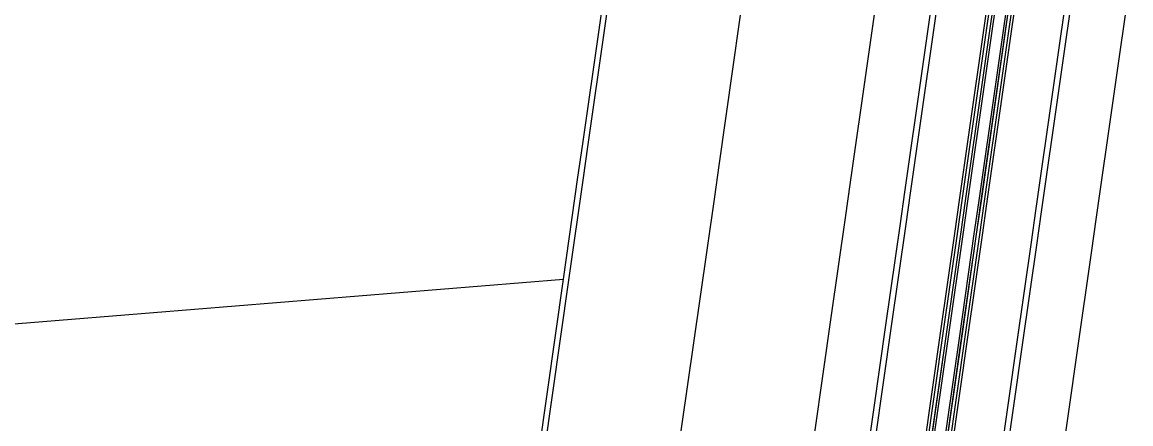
# Model space of a CAD drawing. Extents: x 1797478 to 1804836, y 246529 to 250952.
# Drawn here: x 1797877 to 1797977.4, y 249646.6 to 249683 of the extents above; entities that cross this region are included whole.
import ezdxf

# ---------------------------------------------------------------- set-up
doc = ezdxf.new("R2010")
doc.units = 0
for name, color, linetype in [('1', 7, 'Continuous'), ('DRAINAGE', 7, 'Continuous'), ('EDPV-LINE', 7, 'Continuous'), ('LIMT-CSLINE', 7, 'Continuous'), ('SHDR-UPAV', 7, 'Continuous')]:
    doc.layers.add(name, color=color, linetype=linetype)

msp = doc.modelspace()

# ---------------------------------------------------------------- linework, layer by layer
for points in [[(1797895.5, 249446.21), (1797899.03, 249470.96), (1797899.55, 249474.59), (1797902.57, 249495.71), (1797906.11, 249520.46), (1797909.64, 249545.2), (1797913.18, 249569.95), (1797914.64, 249580.16), (1797916.28, 249591.65), (1797916.72, 249594.7), (1797920.26, 249619.45), (1797923.8, 249644.2), (1797926.01, 249659.71), (1797927.33, 249668.95), (1797927.74, 249671.76), (1797930.87, 249693.69)], [(1797896, 249446.14), (1797899.54, 249470.89), (1797900.06, 249474.52), (1797903.08, 249495.64), (1797906.61, 249520.38), (1797910.15, 249545.13), (1797913.68, 249569.88), (1797915.14, 249580.09), (1797916.79, 249591.58), (1797917.22, 249594.63), (1797920.76, 249619.38), (1797924.29, 249644.13), (1797926.51, 249659.64), (1797927.83, 249668.88), (1797928.23, 249671.69), (1797931.37, 249693.62)], [(1797896, 249446.14), (1797899.54, 249470.89), (1797900.06, 249474.52), (1797903.08, 249495.64), (1797906.61, 249520.38), (1797910.15, 249545.13), (1797913.68, 249569.88), (1797915.14, 249580.09), (1797916.79, 249591.58), (1797917.22, 249594.63), (1797920.76, 249619.38), (1797924.29, 249644.13), (1797926.51, 249659.64), (1797927.83, 249668.88), (1797928.23, 249671.69), (1797931.37, 249693.62)], [(1797879.59, 249246.45), (1797883.13, 249271.2), (1797886.67, 249295.95), (1797890.2, 249320.7), (1797893.74, 249345.45), (1797897.27, 249370.19), (1797900.81, 249394.94), (1797904.35, 249419.69), (1797907.88, 249444.44), (1797911.42, 249469.19), (1797911.94, 249472.82), (1797914.96, 249493.94), (1797918.49, 249518.69), (1797922.03, 249543.44), (1797925.56, 249568.18), (1797927.02, 249578.39), (1797928.66, 249589.88), (1797929.1, 249592.93), (1797932.64, 249617.68), (1797936.17, 249642.43), (1797938.39, 249657.94), (1797939.71, 249667.18), (1797940.11, 249669.99), (1797943.24, 249691.93)], [(1797879.59, 249246.45), (1797883.13, 249271.2), (1797886.67, 249295.95), (1797890.2, 249320.7), (1797893.74, 249345.45), (1797897.27, 249370.19), (1797900.81, 249394.94), (1797904.35, 249419.69), (1797907.88, 249444.44), (1797911.42, 249469.19), (1797911.94, 249472.82), (1797914.96, 249493.94), (1797918.49, 249518.69), (1797922.03, 249543.44), (1797925.56, 249568.18), (1797927.02, 249578.39), (1797928.66, 249589.88), (1797929.1, 249592.93), (1797932.64, 249617.68), (1797936.17, 249642.43), (1797938.39, 249657.94), (1797939.71, 249667.18), (1797940.11, 249669.99), (1797943.24, 249691.93)], [(1797879.59, 249246.45), (1797883.13, 249271.2), (1797886.67, 249295.95), (1797890.2, 249320.7), (1797893.74, 249345.45), (1797897.27, 249370.19), (1797900.81, 249394.94), (1797904.35, 249419.69), (1797907.88, 249444.44), (1797911.42, 249469.19), (1797911.94, 249472.82), (1797914.96, 249493.94), (1797918.49, 249518.69), (1797922.03, 249543.44), (1797925.56, 249568.18), (1797927.02, 249578.39), (1797928.66, 249589.88), (1797929.1, 249592.93), (1797932.64, 249617.68), (1797936.17, 249642.43), (1797938.39, 249657.94), (1797939.71, 249667.18), (1797940.11, 249669.99), (1797943.24, 249691.93)], [(1797879.59, 249246.45), (1797883.13, 249271.2), (1797886.67, 249295.95), (1797890.2, 249320.7), (1797893.74, 249345.45), (1797897.27, 249370.19), (1797900.81, 249394.94), (1797904.35, 249419.69), (1797907.88, 249444.44), (1797911.42, 249469.19), (1797911.94, 249472.82), (1797914.96, 249493.94), (1797918.49, 249518.69), (1797922.03, 249543.44), (1797925.56, 249568.18), (1797927.02, 249578.39), (1797928.66, 249589.88), (1797929.1, 249592.93), (1797932.64, 249617.68), (1797936.17, 249642.43), (1797938.39, 249657.94), (1797939.71, 249667.18), (1797940.11, 249669.99), (1797943.24, 249691.93)], [(1797891.47, 249244.75), (1797895.01, 249269.5), (1797898.55, 249294.25), (1797902.08, 249319), (1797905.62, 249343.75), (1797909.15, 249368.5), (1797912.69, 249393.25), (1797916.23, 249417.99), (1797919.76, 249442.74), (1797923.3, 249467.49), (1797923.82, 249471.12), (1797926.83, 249492.24), (1797930.37, 249516.99), (1797933.91, 249541.74), (1797937.44, 249566.49), (1797938.9, 249576.69), (1797940.54, 249588.19), (1797940.98, 249591.23), (1797944.52, 249615.98), (1797948.05, 249640.73), (1797950.27, 249656.24), (1797951.59, 249665.48), (1797951.99, 249668.29), (1797955.12, 249690.23)], [(1797891.47, 249244.75), (1797895.01, 249269.5), (1797898.55, 249294.25), (1797902.08, 249319), (1797905.62, 249343.75), (1797909.15, 249368.5), (1797912.69, 249393.25), (1797916.23, 249417.99), (1797919.76, 249442.74), (1797923.3, 249467.49), (1797923.82, 249471.12), (1797926.83, 249492.24), (1797930.37, 249516.99), (1797933.91, 249541.74), (1797937.44, 249566.49), (1797938.9, 249576.69), (1797940.54, 249588.19), (1797940.98, 249591.23), (1797944.52, 249615.98), (1797948.05, 249640.73), (1797950.27, 249656.24), (1797951.59, 249665.48), (1797951.99, 249668.29), (1797955.12, 249690.23)], [(1797891.47, 249244.75), (1797895.01, 249269.5), (1797898.55, 249294.25), (1797902.08, 249319), (1797905.62, 249343.75), (1797909.15, 249368.5), (1797912.69, 249393.25), (1797916.23, 249417.99), (1797919.76, 249442.74), (1797923.3, 249467.49), (1797923.82, 249471.12), (1797926.83, 249492.24), (1797930.37, 249516.99), (1797933.91, 249541.74), (1797937.44, 249566.49), (1797938.9, 249576.69), (1797940.54, 249588.19), (1797940.98, 249591.23), (1797944.52, 249615.98), (1797948.05, 249640.73), (1797950.27, 249656.24), (1797951.59, 249665.48), (1797951.99, 249668.29), (1797955.12, 249690.23)], [(1797891.47, 249244.75), (1797895.01, 249269.5), (1797898.55, 249294.25), (1797902.08, 249319), (1797905.62, 249343.75), (1797909.15, 249368.5), (1797912.69, 249393.25), (1797916.23, 249417.99), (1797919.76, 249442.74), (1797923.3, 249467.49), (1797923.82, 249471.12), (1797926.83, 249492.24), (1797930.37, 249516.99), (1797933.91, 249541.74), (1797937.44, 249566.49), (1797938.9, 249576.69), (1797940.54, 249588.19), (1797940.98, 249591.23), (1797944.52, 249615.98), (1797948.05, 249640.73), (1797950.27, 249656.24), (1797951.59, 249665.48), (1797951.99, 249668.29), (1797955.12, 249690.23)], [(1797896.42, 249244.05), (1797899.96, 249268.8), (1797903.5, 249293.54), (1797907.03, 249318.29), (1797910.57, 249343.04), (1797914.1, 249367.79), (1797917.64, 249392.54), (1797921.18, 249417.29), (1797924.71, 249442.04), (1797928.25, 249466.78), (1797928.77, 249470.41), (1797931.78, 249491.53), (1797935.32, 249516.28), (1797938.86, 249541.03), (1797942.39, 249565.78), (1797943.85, 249575.98), (1797945.49, 249587.48), (1797945.93, 249590.53), (1797949.47, 249615.28), (1797953, 249640.03), (1797955.22, 249655.54), (1797956.54, 249664.77), (1797956.94, 249667.58), (1797960.07, 249689.52)], [(1797896.94, 249243.97), (1797900.47, 249268.72), (1797904.01, 249293.47), (1797907.55, 249318.22), (1797911.08, 249342.97), (1797914.62, 249367.72), (1797918.16, 249392.46), (1797921.69, 249417.21), (1797925.23, 249441.96), (1797928.76, 249466.71), (1797929.28, 249470.34), (1797932.3, 249491.46), (1797935.84, 249516.21), (1797939.37, 249540.96), (1797942.91, 249565.71), (1797944.37, 249575.91), (1797946.01, 249587.41), (1797946.44, 249590.45), (1797949.98, 249615.2), (1797953.52, 249639.95), (1797955.73, 249655.46), (1797957.05, 249664.7), (1797957.45, 249667.51), (1797960.59, 249689.45)], [(1797901.62, 249243.3), (1797905.16, 249268.05), (1797908.69, 249292.8), (1797912.23, 249317.55), (1797915.76, 249342.3), (1797919.3, 249367.05), (1797922.84, 249391.8), (1797926.37, 249416.54), (1797929.91, 249441.29), (1797933.45, 249466.04), (1797933.96, 249469.67), (1797936.98, 249490.79), (1797940.52, 249515.54), (1797944.05, 249540.29), (1797947.59, 249565.04), (1797949.05, 249575.24), (1797950.69, 249586.74), (1797951.12, 249589.79), (1797954.66, 249614.53), (1797958.19, 249639.28), (1797960.4, 249654.8), (1797961.72, 249664.03), (1797962.12, 249666.84), (1797965.25, 249688.78)], [(1797901.91, 249243.26), (1797905.45, 249268.01), (1797908.98, 249292.76), (1797912.52, 249317.51), (1797916.05, 249342.26), (1797919.59, 249367.01), (1797923.13, 249391.75), (1797926.66, 249416.5), (1797930.2, 249441.25), (1797933.73, 249466), (1797934.25, 249469.63), (1797937.27, 249490.75), (1797940.81, 249515.5), (1797944.34, 249540.25), (1797947.88, 249565), (1797949.34, 249575.2), (1797950.98, 249586.69), (1797951.42, 249589.74), (1797954.95, 249614.49), (1797958.49, 249639.24), (1797960.7, 249654.75), (1797962.02, 249663.99), (1797962.43, 249666.8), (1797965.56, 249688.74)], [(1797901.92, 249243.26), (1797905.45, 249268.01), (1797908.99, 249292.76), (1797912.53, 249317.51), (1797916.06, 249342.26), (1797919.6, 249367), (1797923.13, 249391.75), (1797926.67, 249416.5), (1797930.21, 249441.25), (1797933.74, 249466), (1797934.26, 249469.63), (1797937.28, 249490.75), (1797940.82, 249515.5), (1797944.35, 249540.25), (1797947.89, 249564.99), (1797949.35, 249575.2), (1797950.99, 249586.69), (1797951.42, 249589.74), (1797954.95, 249614.49), (1797958.48, 249639.24), (1797960.7, 249654.75), (1797962.02, 249663.99), (1797962.42, 249666.8), (1797965.55, 249688.74)], [(1797902.12, 249243.23), (1797905.65, 249267.98), (1797909.19, 249292.73), (1797912.72, 249317.48), (1797916.26, 249342.23), (1797919.8, 249366.98), (1797923.33, 249391.73), (1797926.87, 249416.47), (1797930.4, 249441.22), (1797933.94, 249465.97), (1797934.46, 249469.6), (1797937.48, 249490.72), (1797941.01, 249515.47), (1797944.55, 249540.22), (1797948.09, 249564.97), (1797949.54, 249575.17), (1797951.19, 249586.67), (1797951.62, 249589.71), (1797955.16, 249614.46), (1797958.69, 249639.21), (1797960.91, 249654.72), (1797962.23, 249663.96), (1797962.63, 249666.77), (1797965.77, 249688.71)], [(1797903.11, 249243.09), (1797906.64, 249267.84), (1797910.18, 249292.59), (1797913.71, 249317.34), (1797917.25, 249342.09), (1797920.79, 249366.84), (1797924.32, 249391.58), (1797927.86, 249416.33), (1797931.39, 249441.08), (1797934.93, 249465.83), (1797935.45, 249469.46), (1797938.47, 249490.58), (1797942, 249515.33), (1797945.54, 249540.08), (1797949.08, 249564.82), (1797950.53, 249575.03), (1797952.18, 249586.52), (1797952.61, 249589.57), (1797956.15, 249614.32), (1797959.68, 249639.07), (1797961.9, 249654.58), (1797963.22, 249663.82), (1797963.62, 249666.63), (1797966.76, 249688.57)], [(1797903.3, 249243.06), (1797906.84, 249267.81), (1797910.38, 249292.56), (1797913.91, 249317.31), (1797917.45, 249342.06), (1797920.98, 249366.81), (1797924.52, 249391.56), (1797928.06, 249416.3), (1797931.59, 249441.05), (1797935.13, 249465.8), (1797935.65, 249469.43), (1797938.66, 249490.55), (1797942.2, 249515.3), (1797945.74, 249540.05), (1797949.27, 249564.8), (1797950.73, 249575), (1797952.37, 249586.5), (1797952.81, 249589.54), (1797956.35, 249614.29), (1797959.88, 249639.04), (1797962.1, 249654.55), (1797963.42, 249663.79), (1797963.82, 249666.6), (1797966.95, 249688.54)], [(1797903.31, 249243.06), (1797906.85, 249267.81), (1797910.38, 249292.56), (1797913.92, 249317.31), (1797917.46, 249342.06), (1797920.99, 249366.81), (1797924.53, 249391.55), (1797928.06, 249416.3), (1797931.6, 249441.05), (1797935.14, 249465.8), (1797935.66, 249469.43), (1797938.67, 249490.55), (1797942.21, 249515.3), (1797945.75, 249540.05), (1797949.28, 249564.79), (1797950.74, 249575), (1797952.38, 249586.49), (1797952.82, 249589.54), (1797956.35, 249614.29), (1797959.89, 249639.04), (1797962.11, 249654.55), (1797963.43, 249663.79), (1797963.83, 249666.6), (1797966.96, 249688.54)], [(1797903.6, 249243.02), (1797907.14, 249267.77), (1797910.67, 249292.52), (1797914.21, 249317.27), (1797917.74, 249342.02), (1797921.28, 249366.76), (1797924.82, 249391.51), (1797928.35, 249416.26), (1797931.89, 249441.01), (1797935.43, 249465.76), (1797935.94, 249469.39), (1797938.96, 249490.51), (1797942.5, 249515.26), (1797946.03, 249540), (1797949.57, 249564.75), (1797951.03, 249574.96), (1797952.67, 249586.45), (1797953.11, 249589.5), (1797956.64, 249614.25), (1797960.18, 249639), (1797962.4, 249654.51), (1797963.71, 249663.75), (1797964.12, 249666.56), (1797967.25, 249688.5)], [(1797908.28, 249242.35), (1797911.82, 249267.1), (1797915.35, 249291.85), (1797918.89, 249316.6), (1797922.43, 249341.35), (1797925.96, 249366.1), (1797929.5, 249390.84), (1797933.03, 249415.59), (1797936.57, 249440.34), (1797940.11, 249465.09), (1797940.63, 249468.72), (1797943.64, 249489.84), (1797947.18, 249514.59), (1797950.72, 249539.34), (1797954.25, 249564.08), (1797955.71, 249574.29), (1797957.35, 249585.78), (1797957.79, 249588.83), (1797961.32, 249613.58), (1797964.86, 249638.33), (1797967.08, 249653.84), (1797968.4, 249663.08), (1797968.8, 249665.89), (1797971.93, 249687.83)], [(1797908.8, 249242.28), (1797912.33, 249267.03), (1797915.87, 249291.78), (1797919.41, 249316.52), (1797922.94, 249341.27), (1797926.48, 249366.02), (1797930.01, 249390.77), (1797933.55, 249415.52), (1797937.09, 249440.27), (1797940.62, 249465.02), (1797941.14, 249468.65), (1797944.16, 249489.77), (1797947.7, 249514.51), (1797951.23, 249539.26), (1797954.77, 249564.01), (1797956.23, 249574.22), (1797957.87, 249585.71), (1797958.3, 249588.76), (1797961.84, 249613.51), (1797965.38, 249638.26), (1797967.59, 249653.77), (1797968.91, 249663.01), (1797969.31, 249665.82), (1797972.45, 249687.75)], [(1797913.75, 249241.57), (1797917.28, 249266.32), (1797920.82, 249291.07), (1797924.36, 249315.82), (1797927.89, 249340.57), (1797931.43, 249365.31), (1797934.96, 249390.06), (1797938.5, 249414.81), (1797942.04, 249439.56), (1797945.57, 249464.31), (1797946.09, 249467.94), (1797949.11, 249489.06), (1797952.64, 249513.81), (1797956.18, 249538.56), (1797959.72, 249563.3), (1797961.18, 249573.51), (1797962.82, 249585), (1797963.25, 249588.05), (1797966.79, 249612.8), (1797970.33, 249637.55), (1797972.54, 249653.06), (1797973.86, 249662.3), (1797974.26, 249665.11), (1797977.4, 249687.05)], [(1797913.75, 249241.57), (1797917.28, 249266.32), (1797920.82, 249291.07), (1797924.36, 249315.82), (1797927.89, 249340.57), (1797931.43, 249365.31), (1797934.96, 249390.06), (1797938.5, 249414.81), (1797942.04, 249439.56), (1797945.57, 249464.31), (1797946.09, 249467.94), (1797949.11, 249489.06), (1797952.64, 249513.81), (1797956.18, 249538.56), (1797959.72, 249563.3), (1797961.18, 249573.51), (1797962.82, 249585), (1797963.25, 249588.05), (1797966.79, 249612.8), (1797970.33, 249637.55), (1797972.54, 249653.06), (1797973.86, 249662.3), (1797974.26, 249665.11), (1797977.4, 249687.05)], [(1797913.75, 249241.57), (1797917.28, 249266.32), (1797920.82, 249291.07), (1797924.36, 249315.82), (1797927.89, 249340.57), (1797931.43, 249365.31), (1797934.96, 249390.06), (1797938.5, 249414.81), (1797942.04, 249439.56), (1797945.57, 249464.31), (1797946.09, 249467.94), (1797949.11, 249489.06), (1797952.64, 249513.81), (1797956.18, 249538.56), (1797959.72, 249563.3), (1797961.18, 249573.51), (1797962.82, 249585), (1797963.25, 249588.05), (1797966.79, 249612.8), (1797970.33, 249637.55), (1797972.54, 249653.06), (1797973.86, 249662.3), (1797974.26, 249665.11), (1797977.4, 249687.05)], [(1797913.75, 249241.57), (1797917.28, 249266.32), (1797920.82, 249291.07), (1797924.36, 249315.82), (1797927.89, 249340.57), (1797931.43, 249365.31), (1797934.96, 249390.06), (1797938.5, 249414.81), (1797942.04, 249439.56), (1797945.57, 249464.31), (1797946.09, 249467.94), (1797949.11, 249489.06), (1797952.64, 249513.81), (1797956.18, 249538.56), (1797959.72, 249563.3), (1797961.18, 249573.51), (1797962.82, 249585), (1797963.25, 249588.05), (1797966.79, 249612.8), (1797970.33, 249637.55), (1797972.54, 249653.06), (1797973.86, 249662.3), (1797974.26, 249665.11), (1797977.4, 249687.05)], [(1797913.75, 249241.57), (1797917.28, 249266.32), (1797920.82, 249291.07), (1797924.36, 249315.82), (1797927.89, 249340.57), (1797931.43, 249365.31), (1797934.96, 249390.06), (1797938.5, 249414.81), (1797942.04, 249439.56), (1797945.57, 249464.31), (1797946.09, 249467.94), (1797949.11, 249489.06), (1797952.64, 249513.81), (1797956.18, 249538.56), (1797959.72, 249563.3), (1797961.18, 249573.51), (1797962.82, 249585), (1797963.25, 249588.05), (1797966.79, 249612.8), (1797970.33, 249637.55), (1797972.54, 249653.06), (1797973.86, 249662.3), (1797974.26, 249665.11), (1797977.4, 249687.05)]]:
    msp.add_lwpolyline(points)
at = {"layer": '1'}
msp.add_lwpolyline([(1797879.59, 249246.45), (1797883.13, 249271.2), (1797886.67, 249295.95), (1797890.2, 249320.7), (1797893.74, 249345.45), (1797897.27, 249370.19), (1797900.81, 249394.94), (1797904.35, 249419.69), (1797907.88, 249444.44), (1797911.42, 249469.19), (1797911.94, 249472.82), (1797914.96, 249493.94), (1797918.49, 249518.69), (1797922.03, 249543.44), (1797925.56, 249568.18), (1797927.02, 249578.39), (1797928.66, 249589.88), (1797929.1, 249592.93), (1797932.64, 249617.68), (1797936.17, 249642.43), (1797938.39, 249657.94), (1797939.71, 249667.18), (1797940.11, 249669.99), (1797943.24, 249691.93)], dxfattribs=at)
at = {"layer": 'DRAINAGE'}
for points in [[(1797901.62, 249243.3), (1797905.16, 249268.05), (1797908.69, 249292.8), (1797912.23, 249317.55), (1797915.76, 249342.3), (1797919.3, 249367.05), (1797922.84, 249391.8), (1797926.37, 249416.54), (1797929.91, 249441.29), (1797933.45, 249466.04), (1797933.96, 249469.67), (1797936.98, 249490.79), (1797940.52, 249515.54), (1797944.05, 249540.29), (1797947.59, 249565.04), (1797949.05, 249575.24), (1797950.69, 249586.74), (1797951.12, 249589.79), (1797954.66, 249614.53), (1797958.19, 249639.28), (1797960.4, 249654.8), (1797961.72, 249664.03), (1797962.12, 249666.84), (1797965.25, 249688.78)], [(1797903.6, 249243.02), (1797907.14, 249267.77), (1797910.67, 249292.52), (1797914.21, 249317.27), (1797917.74, 249342.02), (1797921.28, 249366.76), (1797924.82, 249391.51), (1797928.35, 249416.26), (1797931.89, 249441.01), (1797935.43, 249465.76), (1797935.94, 249469.39), (1797938.96, 249490.51), (1797942.5, 249515.26), (1797946.03, 249540), (1797949.57, 249564.75), (1797951.03, 249574.96), (1797952.67, 249586.45), (1797953.11, 249589.5), (1797956.64, 249614.25), (1797960.18, 249639), (1797962.4, 249654.51), (1797963.71, 249663.75), (1797964.12, 249666.56), (1797967.25, 249688.5)]]:
    msp.add_lwpolyline(points, dxfattribs=at)
at = {"layer": 'EDPV-LINE'}
for points in [[(1797896, 249446.14), (1797899.54, 249470.89), (1797900.06, 249474.52), (1797903.08, 249495.64), (1797906.61, 249520.38), (1797910.15, 249545.13), (1797913.68, 249569.88), (1797915.14, 249580.09), (1797916.79, 249591.58), (1797917.22, 249594.63), (1797920.76, 249619.38), (1797924.29, 249644.13), (1797926.51, 249659.64), (1797927.83, 249668.88), (1797928.23, 249671.69), (1797931.37, 249693.62)], [(1797896, 249446.14), (1797899.54, 249470.89), (1797900.06, 249474.52), (1797903.08, 249495.64), (1797906.61, 249520.38), (1797910.15, 249545.13), (1797913.68, 249569.88), (1797915.14, 249580.09), (1797916.79, 249591.58), (1797917.22, 249594.63), (1797920.76, 249619.38), (1797924.29, 249644.13), (1797926.51, 249659.64), (1797927.83, 249668.88), (1797928.23, 249671.69), (1797931.37, 249693.62)], [(1797896, 249446.14), (1797899.54, 249470.89), (1797900.06, 249474.52), (1797903.08, 249495.64), (1797906.61, 249520.38), (1797910.15, 249545.13), (1797913.68, 249569.88), (1797915.14, 249580.09), (1797916.79, 249591.58), (1797917.22, 249594.63), (1797920.76, 249619.38), (1797924.29, 249644.13), (1797926.51, 249659.64), (1797927.83, 249668.88), (1797928.23, 249671.69), (1797931.37, 249693.62)], [(1797891.47, 249244.75), (1797895.01, 249269.5), (1797898.55, 249294.25), (1797902.08, 249319), (1797905.62, 249343.75), (1797909.15, 249368.5), (1797912.69, 249393.25), (1797916.23, 249417.99), (1797919.76, 249442.74), (1797923.3, 249467.49), (1797923.82, 249471.12), (1797926.83, 249492.24), (1797930.37, 249516.99), (1797933.91, 249541.74), (1797937.44, 249566.49), (1797938.9, 249576.69), (1797940.54, 249588.19), (1797940.98, 249591.23), (1797944.52, 249615.98), (1797948.05, 249640.73), (1797950.27, 249656.24), (1797951.59, 249665.48), (1797951.99, 249668.29), (1797955.12, 249690.23)], [(1797891.47, 249244.75), (1797895.01, 249269.5), (1797898.55, 249294.25), (1797902.08, 249319), (1797905.62, 249343.75), (1797909.15, 249368.5), (1797912.69, 249393.25), (1797916.23, 249417.99), (1797919.76, 249442.74), (1797923.3, 249467.49), (1797923.82, 249471.12), (1797926.83, 249492.24), (1797930.37, 249516.99), (1797933.91, 249541.74), (1797937.44, 249566.49), (1797938.9, 249576.69), (1797940.54, 249588.19), (1797940.98, 249591.23), (1797944.52, 249615.98), (1797948.05, 249640.73), (1797950.27, 249656.24), (1797951.59, 249665.48), (1797951.99, 249668.29), (1797955.12, 249690.23)], [(1797901.62, 249243.3), (1797905.16, 249268.05), (1797908.69, 249292.8), (1797912.23, 249317.55), (1797915.76, 249342.3), (1797919.3, 249367.05), (1797922.84, 249391.8), (1797926.37, 249416.54), (1797929.91, 249441.29), (1797933.45, 249466.04), (1797933.96, 249469.67), (1797936.98, 249490.79), (1797940.52, 249515.54), (1797944.05, 249540.29), (1797947.59, 249565.04), (1797949.05, 249575.24), (1797950.69, 249586.74), (1797951.12, 249589.79), (1797954.66, 249614.53), (1797958.19, 249639.28), (1797960.4, 249654.8), (1797961.72, 249664.03), (1797962.12, 249666.84), (1797965.25, 249688.78)], [(1797903.6, 249243.02), (1797907.14, 249267.77), (1797910.67, 249292.52), (1797914.21, 249317.27), (1797917.74, 249342.02), (1797921.28, 249366.76), (1797924.82, 249391.51), (1797928.35, 249416.26), (1797931.89, 249441.01), (1797935.43, 249465.76), (1797935.94, 249469.39), (1797938.96, 249490.51), (1797942.5, 249515.26), (1797946.03, 249540), (1797949.57, 249564.75), (1797951.03, 249574.96), (1797952.67, 249586.45), (1797953.11, 249589.5), (1797956.64, 249614.25), (1797960.18, 249639), (1797962.4, 249654.51), (1797963.71, 249663.75), (1797964.12, 249666.56), (1797967.25, 249688.5)], [(1797913.75, 249241.57), (1797917.28, 249266.32), (1797920.82, 249291.07), (1797924.36, 249315.82), (1797927.89, 249340.57), (1797931.43, 249365.31), (1797934.96, 249390.06), (1797938.5, 249414.81), (1797942.04, 249439.56), (1797945.57, 249464.31), (1797946.09, 249467.94), (1797949.11, 249489.06), (1797952.64, 249513.81), (1797956.18, 249538.56), (1797959.72, 249563.3), (1797961.18, 249573.51), (1797962.82, 249585), (1797963.25, 249588.05), (1797966.79, 249612.8), (1797970.33, 249637.55), (1797972.54, 249653.06), (1797973.86, 249662.3), (1797974.26, 249665.11), (1797977.4, 249687.05)]]:
    msp.add_lwpolyline(points, dxfattribs=at)
at = {"layer": 'LIMT-CSLINE'}
msp.add_lwpolyline([(1797823.86, 249456.45), (1797827.18, 249481.23), (1797827.64, 249484.86), (1797831.18, 249505.91), (1797835.69, 249530.52), (1797840.24, 249555.12), (1797844.34, 249579.79), (1797846.01, 249589.96), (1797847.78, 249601.44), (1797848.25, 249604.48), (1797851.78, 249629.23), (1797855.44, 249653.97), (1797926.01, 249659.71), (1797927.33, 249668.95), (1797927.74, 249671.76), (1797930.87, 249693.69)], dxfattribs=at)
at = {"layer": 'SHDR-UPAV'}
for points in [[(1797901.37, 249243.34), (1797904.91, 249268.09), (1797908.45, 249292.84), (1797911.98, 249317.59), (1797915.52, 249342.33), (1797919.05, 249367.08), (1797922.59, 249391.83), (1797926.13, 249416.58), (1797929.66, 249441.33), (1797933.2, 249466.08), (1797933.72, 249469.71), (1797936.73, 249490.83), (1797940.27, 249515.57), (1797943.81, 249540.32), (1797947.34, 249565.07), (1797948.8, 249575.28), (1797950.44, 249586.77), (1797950.88, 249589.82), (1797954.42, 249614.57), (1797957.95, 249639.32), (1797960.17, 249654.83), (1797961.49, 249664.07), (1797961.89, 249666.88), (1797965.02, 249688.82)], [(1797901.37, 249243.34), (1797904.91, 249268.09), (1797908.45, 249292.84), (1797911.98, 249317.59), (1797915.52, 249342.33), (1797919.05, 249367.08), (1797922.59, 249391.83), (1797926.13, 249416.58), (1797929.66, 249441.33), (1797933.2, 249466.08), (1797933.72, 249469.71), (1797936.73, 249490.83), (1797940.27, 249515.57), (1797943.81, 249540.32), (1797947.34, 249565.07), (1797948.8, 249575.28), (1797950.44, 249586.77), (1797950.88, 249589.82), (1797954.42, 249614.57), (1797957.95, 249639.32), (1797960.17, 249654.83), (1797961.49, 249664.07), (1797961.89, 249666.88), (1797965.02, 249688.82)], [(1797903.85, 249242.99), (1797907.38, 249267.73), (1797910.92, 249292.48), (1797914.46, 249317.23), (1797917.99, 249341.98), (1797921.53, 249366.73), (1797925.06, 249391.48), (1797928.6, 249416.23), (1797932.14, 249440.98), (1797935.67, 249465.72), (1797936.19, 249469.35), (1797939.21, 249490.47), (1797942.75, 249515.22), (1797946.28, 249539.97), (1797949.82, 249564.72), (1797951.28, 249574.92), (1797952.92, 249586.42), (1797953.35, 249589.47), (1797956.89, 249614.22), (1797960.43, 249638.96), (1797962.64, 249654.48), (1797963.96, 249663.71), (1797964.36, 249666.52), (1797967.5, 249688.46)], [(1797903.85, 249242.99), (1797907.38, 249267.73), (1797910.92, 249292.48), (1797914.46, 249317.23), (1797917.99, 249341.98), (1797921.53, 249366.73), (1797925.06, 249391.48), (1797928.6, 249416.23), (1797932.14, 249440.98), (1797935.67, 249465.72), (1797936.19, 249469.35), (1797939.21, 249490.47), (1797942.75, 249515.22), (1797946.28, 249539.97), (1797949.82, 249564.72), (1797951.28, 249574.92), (1797952.92, 249586.42), (1797953.35, 249589.47), (1797956.89, 249614.22), (1797960.43, 249638.96), (1797962.64, 249654.48), (1797963.96, 249663.71), (1797964.36, 249666.52), (1797967.5, 249688.46)]]:
    msp.add_lwpolyline(points, dxfattribs=at)

doc.saveas('drawing.dxf')
